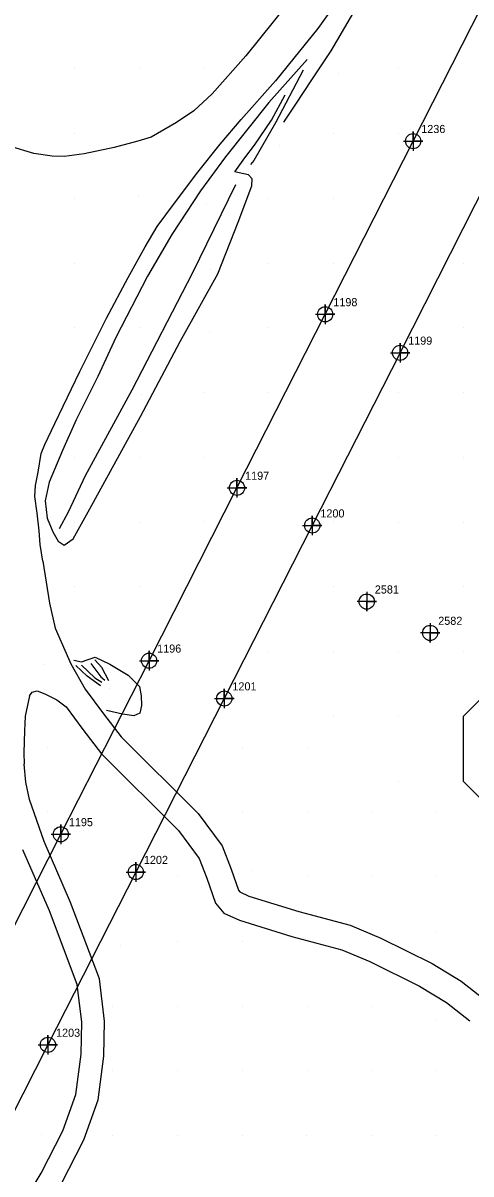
# Model space of a CAD drawing. Extents: x 2062781 to 2066835, y 358981 to 366501.
# Drawn here: x 2064503 to 2064641.3, y 362258.5 to 362613.9 of the extents above; entities that cross this region are included whole.
import ezdxf

# ---------------------------------------------------------------- set-up
doc = ezdxf.new("R2010")
doc.units = 0
for name, color, linetype in [('Exist DTM Regular Point CELL', 7, 'Continuous'), ('Exist DTM Regular Point Cogo Number', 7, 'Continuous'), ('Exist Structure Major Deck Tunnel Box Culvert', 7, 'Continuous'), ('Exist Structure Major Deck Tunnel Box Culvert Cogo Number', 7, 'Continuous'), ('Exist Structure Major Deck Tunnel Box Culvert Cogo Point CELL', 7, 'Continuous'), ('PH Exist DTM Breakline', 7, 'Continuous'), ('PH Exist DTM Point', 7, 'Continuous')]:
    doc.layers.add(name, color=color, linetype=linetype)

msp = doc.modelspace()

# ---------------------------------------------------------------- linework, layer by layer
at = {"layer": 'Exist DTM Regular Point CELL'}
for points in [[(2064609.07, 362438.22), (2064609.07, 362432.22), (2064609.07, 362435.22), (2064612.07, 362435.22), (2064606.07, 362435.22)], [(2064628.65, 362428.55), (2064628.65, 362422.55), (2064628.65, 362425.55), (2064631.65, 362425.55), (2064625.65, 362425.55)]]:
    msp.add_lwpolyline(points, dxfattribs=at)
for centre in [(2064609.07, 362435.22), (2064628.65, 362425.55)]:
    msp.add_circle(centre, 2.34, dxfattribs=at)
at = {"layer": 'Exist Structure Major Deck Tunnel Box Culvert'}
for p, q in [((2064596.26, 362523.95), (2064623.4, 362577.44)), ((2064619.37, 362512.07), (2064646.54, 362565.66))]:
    msp.add_line(p, q, dxfattribs=at)
for points in [[(2064623.4, 362577.44), (2064650.62, 362630.92), (2064677.82, 362684.31), (2064698.23, 362724.56), (2064718.6, 362764.59), (2064738.99, 362804.71), (2064759.36, 362844.81), (2064779.84, 362884.94), (2064800.12, 362924.98), (2064820.56, 362965.07), (2064840.94, 363005.22), (2064861.36, 363045.25), (2064881.68, 363085.34), (2064902.1, 363125.46), (2064922.64, 363165.68)], [(2064255.42, 361853.85), (2064275.75, 361893.81), (2064296.14, 361933.85), (2064307.58, 361956.23), (2064318.89, 361978.59), (2064330.21, 362000.83), (2064341.53, 362023.17), (2064352.9, 362045.35), (2064364.2, 362067.75), (2064375.5, 362089.93), (2064386.87, 362112.26), (2064398.19, 362134.56), (2064409.53, 362156.83), (2064420.83, 362179.06), (2064432.19, 362201.49), (2064460.2, 362256.32), (2064487.43, 362309.98), (2064514.61, 362363.36), (2064541.87, 362416.97), (2064569.02, 362470.34), (2064596.26, 362523.95)], [(2064619.37, 362512.07), (2064592.26, 362458.71), (2064565.1, 362405.3), (2064537.77, 362351.7), (2064510.65, 362298.32), (2064483.35, 362244.69), (2064455.33, 362189.72), (2064443.94, 362167.39), (2064432.69, 362145.08), (2064421.28, 362122.77), (2064409.98, 362100.46), (2064398.63, 362078.32), (2064387.39, 362056.02), (2064375.97, 362033.72), (2064364.7, 362011.43), (2064353.29, 361989.06), (2064342.01, 361966.81), (2064330.66, 361944.55), (2064319.35, 361922.18), (2064299.02, 361882.17), (2064278.57, 361842.05)]]:
    msp.add_lwpolyline(points, dxfattribs=at)
at = {"layer": 'Exist Structure Major Deck Tunnel Box Culvert Cogo Point CELL'}
for points in [[(2064620.4, 362577.44), (2064626.4, 362577.44), (2064623.4, 362577.44), (2064623.4, 362580.44), (2064623.4, 362574.44)], [(2064620.4, 362577.44), (2064626.4, 362577.44), (2064623.4, 362577.44), (2064623.4, 362580.44), (2064623.4, 362574.44)], [(2064620.4, 362577.44), (2064626.4, 362577.44), (2064623.4, 362577.44), (2064623.4, 362580.44), (2064623.4, 362574.44)], [(2064593.26, 362523.95), (2064599.26, 362523.95), (2064596.26, 362523.95), (2064596.26, 362526.95), (2064596.26, 362520.95)], [(2064593.26, 362523.95), (2064599.26, 362523.95), (2064596.26, 362523.95), (2064596.26, 362526.95), (2064596.26, 362520.95)], [(2064593.26, 362523.95), (2064599.26, 362523.95), (2064596.26, 362523.95), (2064596.26, 362526.95), (2064596.26, 362520.95)], [(2064616.37, 362512.07), (2064622.37, 362512.07), (2064619.37, 362512.07), (2064619.37, 362515.07), (2064619.37, 362509.07)], [(2064616.37, 362512.07), (2064622.37, 362512.07), (2064619.37, 362512.07), (2064619.37, 362515.07), (2064619.37, 362509.07)], [(2064616.37, 362512.07), (2064622.37, 362512.07), (2064619.37, 362512.07), (2064619.37, 362515.07), (2064619.37, 362509.07)], [(2064566.02, 362470.34), (2064572.02, 362470.34), (2064569.02, 362470.34), (2064569.02, 362473.34), (2064569.02, 362467.34)], [(2064566.02, 362470.34), (2064572.02, 362470.34), (2064569.02, 362470.34), (2064569.02, 362473.34), (2064569.02, 362467.34)], [(2064566.02, 362470.34), (2064572.02, 362470.34), (2064569.02, 362470.34), (2064569.02, 362473.34), (2064569.02, 362467.34)], [(2064589.26, 362458.71), (2064595.26, 362458.71), (2064592.26, 362458.71), (2064592.26, 362461.71), (2064592.26, 362455.71)], [(2064589.26, 362458.71), (2064595.26, 362458.71), (2064592.26, 362458.71), (2064592.26, 362461.71), (2064592.26, 362455.71)], [(2064589.26, 362458.71), (2064595.26, 362458.71), (2064592.26, 362458.71), (2064592.26, 362461.71), (2064592.26, 362455.71)], [(2064538.87, 362416.97), (2064544.87, 362416.97), (2064541.87, 362416.97), (2064541.87, 362419.97), (2064541.87, 362413.97)], [(2064538.87, 362416.97), (2064544.87, 362416.97), (2064541.87, 362416.97), (2064541.87, 362419.97), (2064541.87, 362413.97)], [(2064538.87, 362416.97), (2064544.87, 362416.97), (2064541.87, 362416.97), (2064541.87, 362419.97), (2064541.87, 362413.97)], [(2064562.1, 362405.3), (2064568.1, 362405.3), (2064565.1, 362405.3), (2064565.1, 362408.3), (2064565.1, 362402.3)], [(2064562.1, 362405.3), (2064568.1, 362405.3), (2064565.1, 362405.3), (2064565.1, 362408.3), (2064565.1, 362402.3)], [(2064562.1, 362405.3), (2064568.1, 362405.3), (2064565.1, 362405.3), (2064565.1, 362408.3), (2064565.1, 362402.3)], [(2064511.61, 362363.36), (2064517.61, 362363.36), (2064514.61, 362363.36), (2064514.61, 362366.36), (2064514.61, 362360.36)], [(2064511.61, 362363.36), (2064517.61, 362363.36), (2064514.61, 362363.36), (2064514.61, 362366.36), (2064514.61, 362360.36)], [(2064511.61, 362363.36), (2064517.61, 362363.36), (2064514.61, 362363.36), (2064514.61, 362366.36), (2064514.61, 362360.36)], [(2064534.77, 362351.7), (2064540.77, 362351.7), (2064537.77, 362351.7), (2064537.77, 362354.7), (2064537.77, 362348.7)], [(2064534.77, 362351.7), (2064540.77, 362351.7), (2064537.77, 362351.7), (2064537.77, 362354.7), (2064537.77, 362348.7)], [(2064534.77, 362351.7), (2064540.77, 362351.7), (2064537.77, 362351.7), (2064537.77, 362354.7), (2064537.77, 362348.7)], [(2064507.65, 362298.32), (2064513.65, 362298.32), (2064510.65, 362298.32), (2064510.65, 362301.32), (2064510.65, 362295.32)], [(2064507.65, 362298.32), (2064513.65, 362298.32), (2064510.65, 362298.32), (2064510.65, 362301.32), (2064510.65, 362295.32)], [(2064507.65, 362298.32), (2064513.65, 362298.32), (2064510.65, 362298.32), (2064510.65, 362301.32), (2064510.65, 362295.32)]]:
    msp.add_lwpolyline(points, dxfattribs=at)
for centre in [(2064623.4, 362577.44), (2064623.4, 362577.44), (2064623.4, 362577.44), (2064596.26, 362523.95), (2064596.26, 362523.95), (2064596.26, 362523.95), (2064619.37, 362512.07), (2064619.37, 362512.07), (2064619.37, 362512.07), (2064569.02, 362470.34), (2064569.02, 362470.34), (2064569.02, 362470.34), (2064592.26, 362458.71), (2064592.26, 362458.71), (2064592.26, 362458.71), (2064541.87, 362416.97), (2064541.87, 362416.97), (2064541.87, 362416.97), (2064565.1, 362405.3), (2064565.1, 362405.3), (2064565.1, 362405.3), (2064514.61, 362363.36), (2064514.61, 362363.36), (2064514.61, 362363.36), (2064537.77, 362351.7), (2064537.77, 362351.7), (2064537.77, 362351.7), (2064510.65, 362298.32), (2064510.65, 362298.32), (2064510.65, 362298.32)]:
    msp.add_circle(centre, 2.34, dxfattribs=at)
at = {"layer": 'PH Exist DTM Breakline'}
for points in [[(2064807.3, 363030.11), (2064802.32, 363011.11), (2064797.84, 362995.47), (2064791.78, 362977.67), (2064781.44, 362953.56), (2064768.13, 362924.72), (2064754.4, 362897.09), (2064735.4, 362860.89), (2064708.55, 362807.94), (2064678.24, 362751.31), (2064659.16, 362714.52), (2064643.7, 362686.38), (2064628.13, 362658.09), (2064617.21, 362639.02), (2064609.98, 362625.86), (2064598.02, 362605.33), (2064591.98, 362596.35), (2064587.07, 362588.82), (2064583.37, 362583.25)], [(2064785.71, 363007.19), (2064779.45, 362990.06), (2064772.48, 362972.75), (2064765.86, 362956.39), (2064759.45, 362942.62), (2064749.79, 362923.28), (2064738.37, 362900.81), (2064726.23, 362876.54), (2064713.46, 362852.12), (2064699.51, 362825.61), (2064684.05, 362794.78), (2064670.4, 362769.18), (2064655.54, 362741.04), (2064646.23, 362723.48), (2064637.14, 362706.29), (2064626.33, 362686.94), (2064613.68, 362664.82), (2064602.29, 362645.78), (2064593.55, 362632.4), (2064584.44, 362619.51), (2064571.75, 362603.76), (2064561.33, 362592.06)], [(2064797.04, 363003.22), (2064790.66, 362985.76), (2064783.61, 362968.25), (2064776.87, 362951.61), (2064770.26, 362937.41), (2064760.51, 362917.88), (2064749.09, 362895.41), (2064736.91, 362871.07), (2064724.09, 362846.54), (2064710.18, 362820.13), (2064694.71, 362789.26), (2064681, 362763.56), (2064666.15, 362735.42), (2064656.83, 362717.87), (2064647.69, 362700.56), (2064636.78, 362681.03), (2064624.04, 362658.76), (2064612.46, 362639.42), (2064603.47, 362625.65), (2064594.02, 362612.27), (2064580.91, 362596.01), (2064570.29, 362584.08)], [(2064590.65, 362602.62), (2064578.81, 362589.36), (2064565.46, 362572.6), (2064557.72, 362562.07), (2064548.88, 362548.61), (2064541.42, 362535.74), (2064531.62, 362516.75), (2064526.09, 362504.79), (2064519.4, 362491.4), (2064515.17, 362481.84), (2064510.99, 362472.12), (2064509.82, 362466.34), (2064510.41, 362461), (2064512.15, 362456.8), (2064513.83, 362453.92), (2064515.71, 362452.62), (2064518.4, 362454.61), (2064523.57, 362463.91), (2064539.26, 362492.44), (2064551.52, 362515.57), (2064563.06, 362536.44), (2064569.37, 362552.39), (2064573.64, 362563.65), (2064573.66, 362565.8), (2064572.54, 362567.06), (2064569.66, 362567.66), (2064568.39, 362567.96), (2064571.43, 362572.32), (2064574.46, 362576.16), (2064579.67, 362583.93), (2064583.88, 362591.69)], [(2064589.46, 362599.35), (2064580.9, 362583.13), (2064574.23, 362571.41), (2064573.16, 362570.23)], [(2064561.33, 362592.06), (2064555.73, 362586.82), (2064550.33, 362583.23), (2064542.55, 362578.62), (2064538.41, 362577.41), (2064531.14, 362575.45), (2064521.8, 362573.48), (2064515.66, 362572.65), (2064511.99, 362572.74), (2064506.31, 362573.62), (2064498.82, 362575.83)], [(2064509.03, 362447.72), (2064508.29, 362452.84), (2064507.98, 362457.13), (2064507.36, 362462.52), (2064506.62, 362467.72), (2064506.78, 362471.09), (2064507.59, 362475.24), (2064508.52, 362481.01), (2064509.69, 362483.76), (2064512.82, 362490.22), (2064520.5, 362506.25), (2064528.74, 362522.81), (2064535.43, 362535.34), (2064540.62, 362544.79), (2064544.42, 362551.09), (2064549.71, 362558.27), (2064556.94, 362567.87), (2064563.83, 362576.47), (2064570.29, 362584.08)], [(2064568.55, 362563.96), (2064555.16, 362536.58), (2064536.54, 362500.54), (2064522.13, 362474.03), (2064516.93, 362462.89), (2064514.15, 362457.68)], [(2064509.03, 362447.72), (2064511.16, 362434.78), (2064512.93, 362427.06), (2064517.72, 362416.03), (2064522.12, 362408.21), (2064527.8, 362400.56), (2064533.23, 362393.47), (2064557, 362369.81), (2064564.43, 362359.8), (2064567.27, 362352.54), (2064569.44, 362346.09), (2064569.91, 362345.55), (2064572.7, 362344.28), (2064588.12, 362339.48), (2064604, 362335.28), (2064613.4, 362331.32), (2064629.28, 362323.5), (2064638.28, 362317.97), (2064645.86, 362312.07)], [(2064658.86, 362419.76), (2064638.86, 362399.76), (2064638.86, 362379.76), (2064658.86, 362359.76)], [(2064518.64, 362417.1), (2064521, 362416.58), (2064523.05, 362417.39), (2064525.24, 362418.04), (2064529.8, 362415.93), (2064535.37, 362412.49), (2064538.9, 362409.02), (2064539.45, 362406.11), (2064539.54, 362403.09), (2064538.98, 362400.79), (2064537.17, 362399.95), (2064533.65, 362400.49), (2064528.74, 362401.58)], [(2064526.89, 362409.19), (2064522.76, 362412.16), (2064519.26, 362415.45)], [(2064521.03, 362415.62), (2064525.16, 362411.71), (2064527.31, 362410.36)], [(2064523.87, 362416.12), (2064526.99, 362412.02), (2064528.2, 362410.93)], [(2064529.46, 362410.77), (2064527.31, 362414.92), (2064525.13, 362417.24)], [(2064504.94, 362406.09), (2064503.62, 362399.8)], [(2064504.94, 362406.09), (2064505.83, 362407.29), (2064507.3, 362407.69), (2064509.71, 362406.78), (2064513.39, 362404.93), (2064516.24, 362402.71)], [(2064516.24, 362402.71), (2064521.41, 362395.74), (2064527.21, 362388.18), (2064550.94, 362364.56), (2064557.37, 362355.89), (2064559.75, 362349.81), (2064562.36, 362342.04), (2064565, 362339), (2064569.84, 362336.79), (2064585.91, 362331.79), (2064601.42, 362327.69), (2064610.08, 362324.04), (2064625.41, 362316.48), (2064633.72, 362311.39), (2064640.95, 362305.76)], [(2064503.62, 362399.8), (2064503.4, 362395.31), (2064503.21, 362388.52), (2064503.3, 362385.03)], [(2064498.77, 362233.1), (2064507.01, 362242.59), (2064514.72, 362255.28), (2064521.75, 362268.97), (2064526.11, 362281.38), (2064527.93, 362294.86), (2064528.15, 362305.68), (2064526.53, 362318.69), (2064517.61, 362342.33), (2064509.46, 362361.11), (2064504.97, 362374.1), (2064503.83, 362379.5), (2064503.3, 362385.03)], [(2064501.33, 362246.73), (2064508.6, 362258.7), (2064515.3, 362271.74), (2064519.27, 362283.03), (2064520.94, 362295.41), (2064521.14, 362305.32), (2064519.68, 362316.99), (2064511.12, 362339.69), (2064502.93, 362358.57)]]:
    msp.add_lwpolyline(points, dxfattribs=at)
at = {"layer": 'PH Exist DTM Point'}
for p, q in [((2064518.86, 362599.76), (2064518.86, 362599.76)), ((2064538.86, 362599.76), (2064538.86, 362599.76)), ((2064558.86, 362599.76), (2064558.86, 362599.76)), ((2064600.44, 362598.39), (2064600.44, 362598.39)), ((2064618.86, 362599.76), (2064618.86, 362599.76)), ((2064518.86, 362579.76), (2064518.86, 362579.76)), ((2064598.86, 362579.76), (2064598.86, 362579.76)), ((2064618.86, 362579.76), (2064618.86, 362579.76)), ((2064582.18, 362576.21), (2064582.18, 362576.21)), ((2064518.86, 362559.76), (2064518.86, 362559.76)), ((2064538.62, 362560.39), (2064538.62, 362560.39)), ((2064559.67, 362558.05), (2064559.67, 362558.05)), ((2064578.87, 362559.79), (2064578.87, 362559.79)), ((2064598.86, 362559.76), (2064598.86, 362559.76)), ((2064518.86, 362539.76), (2064518.86, 362539.76)), ((2064578.86, 362539.76), (2064578.86, 362539.76)), ((2064598.86, 362539.76), (2064598.86, 362539.76)), ((2064638.86, 362539.76), (2064638.86, 362539.76)), ((2064560.78, 362537.7), (2064560.78, 362537.7)), ((2064518.86, 362519.76), (2064518.86, 362519.76)), ((2064538.86, 362519.76), (2064538.86, 362519.76)), ((2064578.86, 362519.76), (2064578.86, 362519.76)), ((2064638.84, 362519.9), (2064638.84, 362519.9)), ((2064560.65, 362518.2), (2064560.65, 362518.2)), ((2064539.62, 362499.07), (2064539.62, 362499.07)), ((2064558.86, 362499.76), (2064558.86, 362499.76)), ((2064578.86, 362499.76), (2064578.86, 362499.76)), ((2064618.86, 362499.76), (2064618.86, 362499.76)), ((2064638.86, 362499.76), (2064638.86, 362499.76)), ((2064518.86, 362479.76), (2064518.86, 362479.76)), ((2064538.86, 362479.76), (2064538.86, 362479.76)), ((2064558.86, 362479.76), (2064558.86, 362479.76)), ((2064618.86, 362479.76), (2064618.86, 362479.76)), ((2064638.86, 362479.76), (2064638.86, 362479.76)), ((2064518.86, 362459.76), (2064518.86, 362459.76)), ((2064538.86, 362459.76), (2064538.86, 362459.76)), ((2064558.82, 362459.86), (2064558.82, 362459.86)), ((2064598.7, 362459.88), (2064598.7, 362459.88)), ((2064618.86, 362459.76), (2064618.86, 362459.76)), ((2064638.86, 362459.76), (2064638.86, 362459.76)), ((2064518.86, 362439.76), (2064518.86, 362439.76)), ((2064538.86, 362439.76), (2064538.86, 362439.76)), ((2064598.86, 362439.76), (2064598.86, 362439.76)), ((2064618.86, 362439.76), (2064618.86, 362439.76)), ((2064638.86, 362439.76), (2064638.86, 362439.76)), ((2064578.86, 362419.76), (2064578.86, 362419.76)), ((2064598.86, 362419.76), (2064598.86, 362419.76)), ((2064618.86, 362419.76), (2064618.86, 362419.76)), ((2064638.86, 362419.76), (2064638.86, 362419.76)), ((2064509.36, 362415.82), (2064509.36, 362415.82)), ((2064529.71, 362408.33), (2064529.71, 362408.33)), ((2064598.86, 362399.76), (2064598.86, 362399.76)), ((2064618.82, 362399.78), (2064618.82, 362399.78)), ((2064510.65, 362390.27), (2064510.65, 362390.27)), ((2064570.65, 362390.27), (2064570.65, 362390.27)), ((2064590.65, 362390.27), (2064590.65, 362390.27)), ((2064523.92, 362385.36), (2064523.92, 362385.36)), ((2064618.86, 362379.76), (2064618.86, 362379.76)), ((2064510.65, 362370.27), (2064510.65, 362370.27)), ((2064570.65, 362370.27), (2064570.65, 362370.27)), ((2064590.65, 362370.27), (2064590.65, 362370.27)), ((2064610.65, 362370.27), (2064610.65, 362370.27)), ((2064630.65, 362370.27), (2064630.65, 362370.27)), ((2064573.73, 362352.09), (2064573.73, 362352.09)), ((2064550.65, 362350.27), (2064550.65, 362350.27)), ((2064590.65, 362350.27), (2064590.65, 362350.27)), ((2064610.65, 362350.27), (2064610.65, 362350.27)), ((2064630.65, 362350.27), (2064630.65, 362350.27)), ((2064550.65, 362330.27), (2064550.65, 362330.27)), ((2064570.65, 362330.27), (2064570.65, 362330.27)), ((2064630.33, 362333.2), (2064630.33, 362333.2)), ((2064532.91, 362328.94), (2064532.91, 362328.94)), ((2064530.65, 362310.27), (2064530.65, 362310.27)), ((2064550.65, 362310.27), (2064550.65, 362310.27)), ((2064570.61, 362310.29), (2064570.61, 362310.29)), ((2064590.65, 362310.27), (2064590.65, 362310.27)), ((2064610.65, 362310.27), (2064610.65, 362310.27)), ((2064630.61, 362305.79), (2064630.61, 362305.79)), ((2064530.65, 362290.27), (2064530.65, 362290.27)), ((2064550.65, 362290.27), (2064550.65, 362290.27)), ((2064570.65, 362290.27), (2064570.65, 362290.27)), ((2064590.65, 362290.27), (2064590.65, 362290.27)), ((2064610.65, 362290.27), (2064610.65, 362290.27)), ((2064630.65, 362290.27), (2064630.65, 362290.27)), ((2064508.72, 362270.61), (2064508.72, 362270.61)), ((2064530.65, 362270.27), (2064530.65, 362270.27)), ((2064550.65, 362270.27), (2064550.65, 362270.27)), ((2064570.65, 362270.27), (2064570.65, 362270.27)), ((2064590.61, 362270.29), (2064590.61, 362270.29)), ((2064610.65, 362270.27), (2064610.65, 362270.27)), ((2064630.65, 362270.27), (2064630.65, 362270.27))]:
    msp.add_line(p, q, dxfattribs=at)

# ---------------------------------------------------------------- texts
at = {"layer": 'Exist DTM Regular Point Cogo Number'}
for s, p in [('2581', (2064611.57, 362437.72)), ('2581', (2064611.57, 362437.72)), ('2581', (2064611.57, 362437.72)), ('2582', (2064631.15, 362428.05)), ('2582', (2064631.15, 362428.05)), ('2582', (2064631.15, 362428.05))]:
    msp.add_text(s, height=2.5, dxfattribs=at).set_placement(p)
at = {"layer": 'Exist Structure Major Deck Tunnel Box Culvert Cogo Number'}
for s, p in [('1236', (2064625.9, 362579.94)), ('1236', (2064625.9, 362579.94)), ('1236', (2064625.9, 362579.94)), ('1198', (2064598.76, 362526.45)), ('1198', (2064598.76, 362526.45)), ('1198', (2064598.76, 362526.45)), ('1199', (2064621.87, 362514.57)), ('1199', (2064621.87, 362514.57)), ('1199', (2064621.87, 362514.57)), ('1197', (2064571.52, 362472.84)), ('1197', (2064571.52, 362472.84)), ('1197', (2064571.52, 362472.84)), ('1200', (2064594.76, 362461.21)), ('1200', (2064594.76, 362461.21)), ('1200', (2064594.76, 362461.21)), ('1196', (2064544.37, 362419.47)), ('1196', (2064544.37, 362419.47)), ('1196', (2064544.37, 362419.47)), ('1201', (2064567.6, 362407.8)), ('1201', (2064567.6, 362407.8)), ('1201', (2064567.6, 362407.8)), ('1195', (2064517.11, 362365.86)), ('1195', (2064517.11, 362365.86)), ('1195', (2064517.11, 362365.86)), ('1202', (2064540.27, 362354.2)), ('1202', (2064540.27, 362354.2)), ('1202', (2064540.27, 362354.2)), ('1203', (2064513.15, 362300.82)), ('1203', (2064513.15, 362300.82)), ('1203', (2064513.15, 362300.82))]:
    msp.add_text(s, height=2.5, dxfattribs=at).set_placement(p)

doc.saveas('drawing.dxf')
